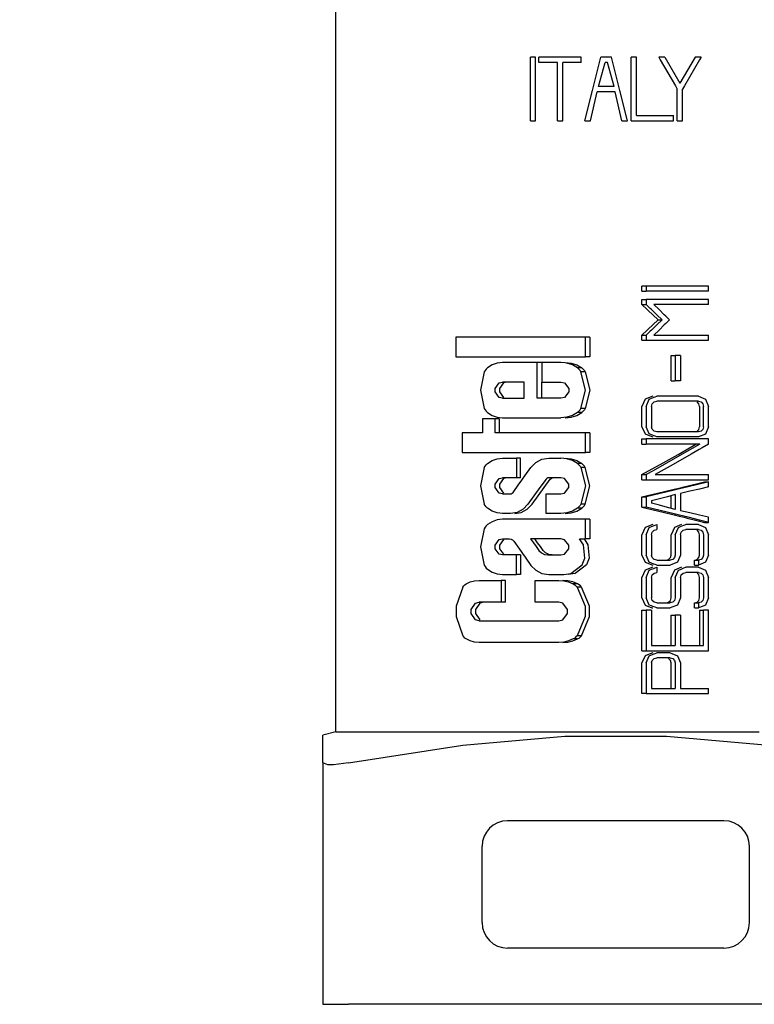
# Model space of a CAD drawing. Extents: x -156717 to 425753, y -51191 to 363295.
# Tile 314 of 502: x 139480 to 139508, y 112756 to 112795. Entities that reach past the tile are written whole.
import ezdxf

# ---------------------------------------------------------------- set-up
doc = ezdxf.new("R2010")
doc.units = 0
doc.header["$LTSCALE"] = 50
doc.layers.get('0').update_dxf_attribs({"linetype": 'CONTINUOUS'})
doc.layers.get('Defpoints').update_dxf_attribs({"linetype": 'CONTINUOUS'})
doc.layers.add('WL570---_TOEVOER', color=3, linetype='CONTINUOUS')
doc.styles.get("Standard").update_dxf_attribs({"font": 'ARIAL.TTF'})
doc.dimstyles.new('ISO-25', dxfattribs={"dimtxt": 2.5, "dimasz": 2.5, "dimexe": 1.25, "dimexo": 0.625, "dimtad": 1, "dimtih": 1, "dimdec": 4, "dimdsep": 46, "dimtxsty": 'Standard', "dimcen": 2.5, "dimadec": 0, "dimazin": 0, "dimtfac": 1, "dimtdec": 4, "dimtmove": 0, "dimatfit": 3, "dimfxl": 0, "dimtvp": 1, "dimtolj": 1, "dimtzin": 0, "dimarcsym": 0})

# ---------------------------------------------------------------- blocks, each defined once
blk = doc.blocks.new('*D171')
at = {"layer": 'Defpoints', "color": 0, "transparency": 16777216}
for p in [(140726.764, 113760.312), (138453.291, 112134.012), (140726.764, 112134.012)]:
    blk.add_point(p, dxfattribs=at)
at = {"layer": 'WL570---_TOEVOER', "color": 0, "lineweight": -2, "transparency": 16777216}
for p, q in [((138453.291, 112165.262), (138453.291, 113822.812)), ((140726.764, 112165.262), (140726.764, 113822.812)), ((138578.291, 113760.312), (140601.764, 113760.312))]:
    blk.add_line(p, q, dxfattribs=at)
at = {"layer": 'WL570---_TOEVOER', "color": 0, "transparency": 16777216}
for points in [[(138578.291, 113781.146), (138578.291, 113739.479), (138453.291, 113760.312)], [(140601.764, 113781.146), (140601.764, 113739.479), (140726.764, 113760.312)]]:
    blk.add_solid(points, dxfattribs=at)
at = {"layer": 'WL570---_TOEVOER', "color": 0, "transparency": 16777216, "insert": (139607.851, 113855.427), "char_height": 125, "attachment_point": 5}
blk.add_mtext('\\A1;2273 HT', dxfattribs=at)

msp = doc.modelspace()

# ---------------------------------------------------------------- linework, layer by layer
at = {"color": 7, "linetype": 'Continuous'}
for p, q in [((139492.01324, 112767.12867), (139492.01324, 112799.25886)), ((139499.86856, 112793.62804), (139499.66019, 112793.62804)), ((139499.66019, 112791.12767), (139499.66019, 112793.62804)), ((139499.86856, 112791.12767), (139499.86856, 112793.62804)), ((139499.99357, 112793.41967), (139499.99357, 112793.62804)), ((139501.66048, 112793.62804), (139499.99357, 112793.62804)), ((139500.72285, 112793.41967), (139499.99357, 112793.41967)), ((139500.72285, 112791.12767), (139500.72285, 112793.41967)), ((139501.66048, 112793.41967), (139500.93121, 112793.41967)), ((139500.93121, 112791.12767), (139500.93121, 112793.41967)), ((139501.66048, 112793.41967), (139501.66048, 112793.62804)), ((139502.15603, 112792.52644), (139502.43143, 112793.62804)), ((139502.33366, 112792.48204), (139502.59411, 112793.41967)), ((139502.84816, 112793.62804), (139502.43143, 112793.62804)), ((139502.68547, 112793.41967), (139502.59411, 112793.41967)), ((139502.94593, 112792.48204), (139502.68547, 112793.41967)), ((139503.12355, 112792.52644), (139502.84816, 112793.62804)), ((139503.6191, 112791.12767), (139503.6191, 112793.62804)), ((139503.82747, 112793.62804), (139503.6191, 112793.62804)), ((139503.82747, 112791.33604), (139503.82747, 112793.62804)), ((139504.94382, 112793.62804), (139504.70259, 112793.62804)), ((139504.70259, 112793.62804), (139504.76384, 112793.52305)), ((139504.76384, 112793.52305), (139505.35607, 112792.50779)), ((139504.94382, 112793.62804), (139505.53605, 112792.61278)), ((139506.12828, 112793.62804), (139505.53605, 112792.61278)), ((139506.30826, 112793.52305), (139505.71603, 112792.50779)), ((139506.3695, 112793.62804), (139506.12828, 112793.62804)), ((139506.3695, 112793.62804), (139506.30826, 112793.52305)), ((139501.81897, 112791.17821), (139502.10394, 112792.31808)), ((139502.02111, 112791.12767), (139502.28157, 112792.27367)), ((139502.10394, 112792.31808), (139502.15603, 112792.52644)), ((139502.99802, 112792.27367), (139502.28157, 112792.27367)), ((139502.94593, 112792.48204), (139502.33366, 112792.48204)), ((139503.25847, 112791.12767), (139502.99802, 112792.27367)), ((139503.17565, 112792.31808), (139503.12355, 112792.52644)), ((139503.46061, 112791.17821), (139503.17565, 112792.31808)), ((139505.35607, 112792.50779), (139505.43187, 112792.37785)), ((139505.43187, 112791.12767), (139505.43187, 112792.37785)), ((139505.71603, 112792.50779), (139505.64023, 112792.37785)), ((139505.64023, 112791.12767), (139505.64023, 112792.37785)), ((139499.66019, 112791.12767), (139499.86856, 112791.12767)), ((139500.72285, 112791.12767), (139500.93121, 112791.12767)), ((139501.80634, 112791.12767), (139501.81897, 112791.17821)), ((139501.80634, 112791.12767), (139502.02111, 112791.12767)), ((139503.25847, 112791.12767), (139503.47325, 112791.12767)), ((139503.47325, 112791.12767), (139503.46061, 112791.17821)), ((139503.6191, 112791.12767), (139505.28601, 112791.12767)), ((139503.82747, 112791.33604), (139505.28601, 112791.33604)), ((139505.28601, 112791.12767), (139505.28601, 112791.33604)), ((139505.43187, 112791.12767), (139505.64023, 112791.12767)), ((139504.20595, 112784.63122), (139504.0432, 112784.63122)), ((139504.0432, 112784.43119), (139504.0432, 112784.63122)), ((139506.66438, 112784.63122), (139504.20595, 112784.63122)), ((139504.20595, 112784.63122), (139504.20595, 112784.43119)), ((139506.66438, 112784.43119), (139506.66438, 112784.63122)), ((139504.0432, 112784.43119), (139504.20595, 112784.43119)), ((139504.0432, 112784.11115), (139504.20595, 112784.11115)), ((139504.0432, 112783.91112), (139504.0432, 112784.11115)), ((139506.66438, 112784.43119), (139504.20595, 112784.43119)), ((139506.66438, 112784.11115), (139504.20595, 112784.11115)), ((139504.20595, 112784.11115), (139504.20595, 112783.91112)), ((139506.66438, 112783.91112), (139506.66438, 112784.11115)), ((139504.0432, 112783.91112), (139504.25421, 112783.71235)), ((139504.0432, 112783.91112), (139504.20595, 112783.91112)), ((139504.3639, 112783.76186), (139504.20595, 112783.91112)), ((139504.25421, 112783.71235), (139504.28703, 112783.68124)), ((139504.41641, 112783.71224), (139504.3639, 112783.76186)), ((139504.62686, 112783.51218), (139504.41641, 112783.71224)), ((139506.66438, 112783.91112), (139504.50493, 112783.91112)), ((139504.71378, 112783.71208), (139504.50493, 112783.91112)), ((139504.92245, 112783.51202), (139504.71378, 112783.71208)), ((139504.28703, 112783.68124), (139504.46527, 112783.51229)), ((139504.46527, 112783.51229), (139504.67625, 112783.31103)), ((139504.83718, 112783.31103), (139504.62686, 112783.51218)), ((139504.9787, 112783.45776), (139504.92245, 112783.51202)), ((139505.13083, 112783.31103), (139504.9787, 112783.45776)), ((139504.25421, 112782.90971), (139504.28703, 112782.94082)), ((139504.28703, 112782.94082), (139504.46527, 112783.10977)), ((139504.62686, 112783.10988), (139504.41641, 112782.90982)), ((139504.46527, 112783.10977), (139504.67625, 112783.31103)), ((139504.83718, 112783.31103), (139504.62686, 112783.10988)), ((139504.67625, 112783.31103), (139504.83718, 112783.31103)), ((139504.92245, 112783.11004), (139504.71378, 112782.90998)), ((139504.9787, 112783.1643), (139504.92245, 112783.11004)), ((139505.13083, 112783.31103), (139504.9787, 112783.1643)), ((139496.73244, 112782.63093), (139496.73244, 112781.86101)), ((139501.82254, 112782.63093), (139496.73244, 112782.63093)), ((139501.99447, 112782.63093), (139501.82254, 112782.63093)), ((139501.82254, 112781.86101), (139501.82254, 112782.63093)), ((139501.99447, 112782.63093), (139501.99447, 112781.86101)), ((139504.0432, 112782.71094), (139504.25421, 112782.90971)), ((139504.0432, 112782.51091), (139504.0432, 112782.71094)), ((139504.0432, 112782.71094), (139504.20595, 112782.71094)), ((139504.3639, 112782.8602), (139504.20595, 112782.71094)), ((139504.20595, 112782.71094), (139504.20595, 112782.51091)), ((139504.41641, 112782.90982), (139504.3639, 112782.8602)), ((139504.71378, 112782.90998), (139504.50493, 112782.71094)), ((139504.50493, 112782.71094), (139506.66438, 112782.71094)), ((139506.66438, 112782.51091), (139506.66438, 112782.71094)), ((139504.0432, 112782.51091), (139504.20595, 112782.51091)), ((139504.20595, 112782.51091), (139506.66438, 112782.51091)), ((139496.73244, 112781.86101), (139501.82254, 112781.86101)), ((139501.99447, 112781.86101), (139501.82254, 112781.86101)), ((139505.19478, 112781.91083), (139505.35462, 112781.91083)), ((139505.19478, 112780.91068), (139505.19478, 112781.91083)), ((139505.55944, 112781.91083), (139505.35462, 112781.91083)), ((139505.35462, 112781.91083), (139505.35462, 112780.91068)), ((139505.55944, 112781.91083), (139505.55944, 112780.91068)), ((139497.97352, 112781.42281), (139497.92537, 112781.37678)), ((139498.15368, 112781.53881), (139497.97352, 112781.42281)), ((139498.35302, 112781.6104), (139498.15368, 112781.53881)), ((139498.56281, 112781.63457), (139498.35302, 112781.6104)), ((139499.93174, 112781.63457), (139498.56274, 112781.63457)), ((139500.09909, 112781.63457), (139499.93174, 112781.63457)), ((139499.93174, 112780.23059), (139499.93174, 112781.63457)), ((139500.10717, 112781.63457), (139500.10717, 112780.86464)), ((139500.86352, 112781.63457), (139500.10717, 112781.63457)), ((139501.0306, 112781.6168), (139500.86345, 112781.63457)), ((139501.0908, 112781.6104), (139501.0306, 112781.6168)), ((139501.03242, 112781.63457), (139501.26031, 112781.61041)), ((139501.30999, 112781.53875), (139501.0908, 112781.6104)), ((139501.26031, 112781.61041), (139501.48016, 112781.53876)), ((139501.51045, 112781.4228), (139501.30999, 112781.53875)), ((139501.48016, 112781.53876), (139501.68127, 112781.4228)), ((139501.68125, 112781.42282), (139501.51043, 112781.42282)), ((139501.56464, 112781.37661), (139501.51045, 112781.4228)), ((139501.68127, 112781.4228), (139501.73567, 112781.37659)), ((139497.85145, 112781.26321), (139497.69764, 112780.54762)), ((139497.88436, 112781.32312), (139497.85145, 112781.26321)), ((139497.92537, 112781.37678), (139497.88436, 112781.32312)), ((139501.61077, 112781.32293), (139501.56464, 112781.37661)), ((139501.64778, 112781.26321), (139501.61077, 112781.32293)), ((139501.82253, 112780.54762), (139501.64778, 112781.26321)), ((139501.81908, 112781.26318), (139501.64779, 112781.26318)), ((139501.73567, 112781.37659), (139501.78195, 112781.32291)), ((139501.78195, 112781.32291), (139501.81907, 112781.26321)), ((139501.81907, 112781.26321), (139501.99447, 112780.5476)), ((139498.27866, 112780.61804), (139498.43585, 112780.83317)), ((139498.27866, 112780.47719), (139498.27866, 112780.61804)), ((139498.43585, 112780.83317), (139498.56274, 112780.86464)), ((139498.60318, 112780.83316), (139498.4462, 112780.61801)), ((139498.4462, 112780.61801), (139498.44621, 112780.47719)), ((139499.41121, 112780.86464), (139498.56274, 112780.86464)), ((139498.72995, 112780.86464), (139498.60318, 112780.83316)), ((139499.41121, 112780.23058), (139499.41121, 112780.86464)), ((139500.09909, 112780.86464), (139500.09909, 112780.23059)), ((139500.10717, 112780.86464), (139500.86352, 112780.86464)), ((139500.86352, 112780.86464), (139501.00134, 112780.83284)), ((139501.00134, 112780.83284), (139501.17226, 112780.61762)), ((139501.17226, 112780.61762), (139501.17227, 112780.47766)), ((139505.19478, 112780.91068), (139505.35462, 112780.91068)), ((139505.55944, 112780.91068), (139505.35462, 112780.91068)), ((139497.69764, 112780.54762), (139497.85145, 112779.83202)), ((139498.43585, 112780.26205), (139498.27866, 112780.47719)), ((139498.56274, 112780.23058), (139498.43585, 112780.26205)), ((139498.44621, 112780.47719), (139498.60319, 112780.26205)), ((139498.56274, 112780.23058), (139499.41121, 112780.23058)), ((139500.24028, 112780.23059), (139499.93174, 112780.23059)), ((139500.55095, 112780.23058), (139500.24028, 112780.23059)), ((139500.86352, 112780.23058), (139500.55095, 112780.23058)), ((139501.00134, 112780.26238), (139500.86354, 112780.23058)), ((139501.17227, 112780.47766), (139501.00134, 112780.26238)), ((139501.64778, 112779.83203), (139501.82253, 112780.54762)), ((139501.99447, 112780.5476), (139501.81908, 112779.83203)), ((139504.46656, 112780.31059), (139504.16837, 112780.19399)), ((139504.33088, 112780.19415), (139504.42011, 112780.22911)), ((139504.42011, 112780.22911), (139504.56008, 112780.28396)), ((139504.56008, 112780.28396), (139504.62803, 112780.31059)), ((139506.26679, 112780.31059), (139504.62803, 112780.31059)), ((139506.26679, 112780.31059), (139506.54607, 112780.19577)), ((139504.16837, 112780.19399), (139504.0432, 112779.91053)), ((139504.0432, 112779.11042), (139504.0432, 112779.91053)), ((139504.20595, 112779.91053), (139504.33088, 112780.19415)), ((139504.20595, 112779.91053), (139504.20595, 112779.11042)), ((139504.41763, 112779.91053), (139504.44592, 112780.01079)), ((139504.41763, 112779.91053), (139504.41763, 112779.11042)), ((139504.44592, 112780.01079), (139504.52322, 112780.0839)), ((139504.52322, 112780.0839), (139504.62803, 112780.11056)), ((139506.26679, 112780.11056), (139504.62803, 112780.11056)), ((139506.27953, 112780.01275), (139506.20644, 112780.08462)), ((139506.26679, 112780.11056), (139506.36517, 112780.08462)), ((139506.30749, 112779.91053), (139506.27953, 112780.01275)), ((139506.30749, 112779.91053), (139506.30749, 112779.11042)), ((139506.36517, 112780.08462), (139506.43823, 112780.01275)), ((139506.43823, 112780.01275), (139506.46619, 112779.91053)), ((139506.46619, 112779.11042), (139506.46619, 112779.91053)), ((139506.54607, 112780.19577), (139506.66438, 112779.91053)), ((139506.66438, 112779.11042), (139506.66438, 112779.91053)), ((139497.85145, 112779.83202), (139497.88437, 112779.7721)), ((139497.88437, 112779.7721), (139497.92537, 112779.71844)), ((139497.92537, 112779.71844), (139497.97356, 112779.67238)), ((139497.97356, 112779.67238), (139498.15368, 112779.5564)), ((139498.15368, 112779.5564), (139498.35302, 112779.48482)), ((139498.35302, 112779.48482), (139498.44574, 112779.47414)), ((139498.44574, 112779.47414), (139498.56273, 112779.46066)), ((139498.56273, 112779.46066), (139498.56273, 112779.46066)), ((139498.56274, 112779.46066), (139498.72995, 112779.46066)), ((139498.72995, 112779.46066), (139500.86352, 112779.46066)), ((139501.0908, 112779.48482), (139500.86352, 112779.46066)), ((139501.03249, 112779.46066), (139501.26031, 112779.48481)), ((139501.30999, 112779.55647), (139501.0908, 112779.48482)), ((139501.26031, 112779.48481), (139501.48016, 112779.55646)), ((139501.51043, 112779.6724), (139501.30999, 112779.55647)), ((139501.48016, 112779.55646), (139501.68125, 112779.6724)), ((139501.51041, 112779.67239), (139501.56463, 112779.71861)), ((139501.68125, 112779.6724), (139501.51043, 112779.6724)), ((139501.56463, 112779.71861), (139501.61077, 112779.77229)), ((139501.61077, 112779.77229), (139501.64778, 112779.83203)), ((139501.81908, 112779.83204), (139501.64779, 112779.83204)), ((139501.73566, 112779.71863), (139501.68124, 112779.67239)), ((139501.78195, 112779.77231), (139501.73566, 112779.71863)), ((139501.81908, 112779.83203), (139501.78195, 112779.77231)), ((139497.77888, 112779.41537), (139497.77888, 112778.87189)), ((139498.27142, 112779.41537), (139497.77888, 112779.41537)), ((139498.43897, 112779.41537), (139498.27142, 112779.41537)), ((139498.27142, 112778.87189), (139498.27142, 112779.41537)), ((139498.43897, 112779.41537), (139498.43897, 112778.87189)), ((139504.0432, 112779.11042), (139504.16837, 112778.82696)), ((139504.33087, 112778.82681), (139504.20595, 112779.11042)), ((139504.44593, 112779.01015), (139504.41763, 112779.11042)), ((139506.27952, 112779.0082), (139506.30749, 112779.11042)), ((139506.46619, 112779.11042), (139506.43824, 112779.0082)), ((139506.66438, 112779.11042), (139506.54606, 112778.82517)), ((139496.97765, 112778.87189), (139496.97765, 112778.10198)), ((139497.77888, 112778.87189), (139496.97765, 112778.87189)), ((139501.82254, 112778.87189), (139498.27142, 112778.87189)), ((139501.99447, 112778.87189), (139501.82254, 112778.87189)), ((139501.82254, 112778.10198), (139501.82254, 112778.87189)), ((139501.99447, 112778.87189), (139501.99447, 112778.10198)), ((139504.16837, 112778.82696), (139504.26765, 112778.78814)), ((139504.26765, 112778.78814), (139504.46656, 112778.71036)), ((139504.42011, 112778.79184), (139504.33087, 112778.82681)), ((139504.56008, 112778.73699), (139504.42011, 112778.79184)), ((139504.52321, 112778.93706), (139504.44593, 112779.01015)), ((139504.62803, 112778.91039), (139504.52321, 112778.93706)), ((139504.62803, 112778.71036), (139504.56008, 112778.73699)), ((139506.26679, 112778.91039), (139504.62803, 112778.91039)), ((139506.26679, 112778.71036), (139504.62803, 112778.71036)), ((139506.10801, 112778.91039), (139506.20643, 112778.93633)), ((139506.20643, 112778.93633), (139506.27952, 112779.0082)), ((139506.36517, 112778.93633), (139506.26679, 112778.91039)), ((139506.54606, 112778.82517), (139506.26679, 112778.71036)), ((139506.43824, 112779.0082), (139506.36517, 112778.93633)), ((139504.0432, 112778.63035), (139504.20595, 112778.63035)), ((139504.0432, 112778.43032), (139504.0432, 112778.63035)), ((139504.0432, 112778.43032), (139504.20595, 112778.43032)), ((139504.46656, 112778.63035), (139504.20595, 112778.63035)), ((139504.20595, 112778.63035), (139504.20595, 112778.43032)), ((139506.16513, 112778.43032), (139504.20595, 112778.43032)), ((139504.62803, 112778.63035), (139504.46656, 112778.63035)), ((139506.10801, 112778.63035), (139504.62803, 112778.63035)), ((139505.46572, 112778.02615), (139506.16513, 112778.43032)), ((139506.32389, 112778.43032), (139505.62575, 112778.02651)), ((139506.26679, 112778.63035), (139506.10801, 112778.63035)), ((139506.32389, 112778.43032), (139506.16513, 112778.43032)), ((139506.66438, 112778.63035), (139506.26679, 112778.63035)), ((139506.66438, 112778.43032), (139506.41057, 112778.28199)), ((139506.66438, 112778.43032), (139506.66438, 112778.63035)), ((139496.97765, 112778.10198), (139501.82254, 112778.10198)), ((139501.99447, 112778.10198), (139501.82254, 112778.10198)), ((139504.75708, 112777.62536), (139505.46572, 112778.02615)), ((139505.62575, 112778.02651), (139504.91856, 112777.62578)), ((139505.97518, 112778.02755), (139505.2752, 112777.62682)), ((139506.29223, 112778.21283), (139505.97518, 112778.02755)), ((139506.41057, 112778.28199), (139506.29223, 112778.21283)), ((139497.85145, 112777.50414), (139497.88437, 112777.56408)), ((139497.88437, 112777.56408), (139497.92537, 112777.61774)), ((139497.92537, 112777.61774), (139497.97353, 112777.66377)), ((139497.97353, 112777.66378), (139498.15369, 112777.77978)), ((139498.15369, 112777.77978), (139498.35302, 112777.85136)), ((139498.35302, 112777.85136), (139498.56274, 112777.87552)), ((139498.56274, 112777.87552), (139499.11154, 112777.87552)), ((139499.27847, 112777.87552), (139499.11154, 112777.87552)), ((139499.11154, 112777.87552), (139499.11154, 112777.10561)), ((139499.27847, 112777.10561), (139499.27847, 112777.87552)), ((139499.68125, 112777.51321), (139499.87308, 112777.70784)), ((139499.87308, 112777.70784), (139500.11427, 112777.83253)), ((139500.11427, 112777.83253), (139500.3832, 112777.87552)), ((139500.3832, 112777.87552), (139500.54282, 112777.87552)), ((139500.54282, 112777.87552), (139500.70294, 112777.87552)), ((139500.70294, 112777.87552), (139500.86352, 112777.87552)), ((139501.0908, 112777.85136), (139500.8635, 112777.87552)), ((139501.03247, 112777.87552), (139501.26031, 112777.85137)), ((139501.30999, 112777.77971), (139501.0908, 112777.85136)), ((139501.26031, 112777.85137), (139501.48015, 112777.77972)), ((139501.51041, 112777.66379), (139501.30999, 112777.77971)), ((139501.48015, 112777.77972), (139501.68123, 112777.66379)), ((139501.68125, 112777.66377), (139501.51042, 112777.66377)), ((139501.51042, 112777.66377), (139501.56463, 112777.61757)), ((139501.56463, 112777.61757), (139501.61077, 112777.56389)), ((139501.61077, 112777.56389), (139501.64779, 112777.50414)), ((139501.73566, 112777.61755), (139501.68125, 112777.66377)), ((139501.78195, 112777.56386), (139501.73566, 112777.61755)), ((139501.81908, 112777.50414), (139501.78195, 112777.56386)), ((139504.44492, 112777.45255), (139504.75708, 112777.62536)), ((139504.91856, 112777.62578), (139504.48273, 112777.38381)), ((139505.2752, 112777.62682), (139504.56805, 112777.23014)), ((139497.85144, 112777.50414), (139497.69764, 112776.78857)), ((139499.35251, 112777.053), (139499.44581, 112777.18433)), ((139499.44581, 112777.18433), (139499.68125, 112777.51321)), ((139501.81908, 112777.50414), (139501.64779, 112777.50414)), ((139501.64779, 112777.50414), (139501.82253, 112776.78856)), ((139501.99447, 112776.78858), (139501.81908, 112777.50414)), ((139504.0432, 112777.23014), (139504.44492, 112777.45255)), ((139504.0432, 112777.03011), (139504.0432, 112777.23014)), ((139504.0432, 112777.23014), (139504.20595, 112777.23014)), ((139504.48273, 112777.38381), (139504.20595, 112777.23014)), ((139504.20595, 112777.23014), (139504.20595, 112777.03011)), ((139504.56805, 112777.23014), (139506.66438, 112777.23014)), ((139506.66438, 112777.03011), (139506.66438, 112777.23014)), ((139497.69764, 112776.78857), (139497.85144, 112776.073)), ((139498.27866, 112776.859), (139498.43585, 112777.07414)), ((139498.27866, 112776.71815), (139498.27866, 112776.859)), ((139498.43585, 112777.07414), (139498.56274, 112777.1056)), ((139498.60318, 112777.07412), (139498.4462, 112776.85898)), ((139498.4462, 112776.85898), (139498.44621, 112776.71815)), ((139499.11154, 112777.10561), (139498.56274, 112777.10561)), ((139498.56274, 112777.1056), (139498.56274, 112777.1056)), ((139498.72995, 112777.1056), (139498.60318, 112777.07412)), ((139498.97976, 112776.52589), (139499.21191, 112776.85513)), ((139499.27847, 112777.10561), (139499.11154, 112777.10561)), ((139499.21191, 112776.85513), (139499.2965, 112776.97418)), ((139499.2965, 112776.97418), (139499.35251, 112777.053)), ((139500.27692, 112777.05126), (139500.03754, 112776.72306)), ((139500.20507, 112776.72315), (139500.44473, 112777.05126)), ((139500.30612, 112777.08042), (139500.27693, 112777.05126)), ((139500.34269, 112777.09914), (139500.30612, 112777.08042)), ((139500.3832, 112777.1056), (139500.34269, 112777.09914)), ((139500.44473, 112777.10561), (139500.3832, 112777.10561)), ((139500.54282, 112777.10561), (139500.44473, 112777.10561)), ((139500.44473, 112777.05126), (139500.47397, 112777.08041)), ((139500.47397, 112777.08041), (139500.51059, 112777.09914)), ((139500.86352, 112777.10561), (139500.54282, 112777.10561)), ((139501.00136, 112777.07379), (139500.86352, 112777.1056)), ((139501.17228, 112776.85847), (139501.00136, 112777.07379)), ((139501.17226, 112776.71854), (139501.17228, 112776.85847)), ((139501.82253, 112776.78856), (139501.64779, 112776.073)), ((139501.81908, 112776.073), (139501.99447, 112776.78858)), ((139504.0432, 112777.03011), (139504.20595, 112777.03011)), ((139504.20595, 112777.03011), (139506.50571, 112777.03011)), ((139505.50869, 112776.70214), (139505.69851, 112776.7484)), ((139505.85822, 112776.74855), (139505.51758, 112776.6654)), ((139505.69851, 112776.7484), (139506.50571, 112776.9501)), ((139506.61587, 112776.93797), (139505.85822, 112776.74855)), ((139506.66438, 112776.74392), (139506.29954, 112776.66044)), ((139506.50571, 112777.03011), (139506.66438, 112777.03011)), ((139506.50571, 112776.9501), (139506.66438, 112776.9501)), ((139506.66438, 112776.9501), (139506.61587, 112776.93797)), ((139506.66438, 112776.74392), (139506.66438, 112776.9501)), ((139498.43585, 112776.50301), (139498.27866, 112776.71815)), ((139498.56274, 112776.47154), (139498.43585, 112776.50301)), ((139498.44621, 112776.71815), (139498.60319, 112776.50301)), ((139498.56274, 112776.47155), (139498.66745, 112776.47155)), ((139498.66745, 112776.47155), (139498.77258, 112776.47155)), ((139498.77258, 112776.47155), (139498.87813, 112776.47155)), ((139498.87812, 112776.47155), (139498.91673, 112776.47799)), ((139498.91673, 112776.47799), (139498.95172, 112776.49669)), ((139498.95172, 112776.49669), (139498.97976, 112776.52589)), ((139499.79922, 112776.39387), (139499.56215, 112776.06394)), ((139499.72919, 112776.06394), (139499.96649, 112776.39394)), ((139500.03754, 112776.72306), (139499.79922, 112776.39387)), ((139499.96649, 112776.39394), (139500.20507, 112776.72315)), ((139500.28356, 112776.47155), (139500.47615, 112776.47155)), ((139500.28356, 112775.70162), (139500.28356, 112776.47155)), ((139500.47615, 112776.47155), (139500.66949, 112776.47154)), ((139500.66949, 112776.47154), (139500.86352, 112776.47154)), ((139500.86352, 112776.47154), (139501.00132, 112776.50333)), ((139501.00132, 112776.50333), (139501.17226, 112776.71854)), ((139504.0432, 112776.35001), (139504.87597, 112776.54796)), ((139505.03718, 112776.54814), (139504.20595, 112776.35001)), ((139505.04364, 112776.36014), (139504.73122, 112776.27677)), ((139504.87597, 112776.54796), (139505.30384, 112776.65223)), ((139505.31275, 112776.6154), (139505.03718, 112776.54814)), ((139505.35462, 112776.44387), (139505.04364, 112776.36014)), ((139505.19478, 112775.89914), (139505.19478, 112776.40084)), ((139505.30384, 112776.65223), (139505.50869, 112776.70214)), ((139505.51758, 112776.6654), (139505.31275, 112776.6154)), ((139505.35462, 112776.44387), (139505.35462, 112775.8561)), ((139505.93108, 112776.57706), (139505.55944, 112776.49388)), ((139505.55944, 112776.49388), (139505.55944, 112775.80609)), ((139506.29954, 112776.66044), (139505.93108, 112776.57706)), ((139497.88437, 112776.01306), (139497.85144, 112776.073)), ((139497.92537, 112775.9594), (139497.88437, 112776.01306)), ((139499.56215, 112776.06394), (139499.37196, 112775.86912)), ((139499.53888, 112775.8691), (139499.72919, 112776.06394)), ((139501.61077, 112776.01325), (139501.56463, 112775.95956)), ((139501.64779, 112776.073), (139501.61077, 112776.01325)), ((139501.81908, 112776.073), (139501.64779, 112776.073)), ((139501.73566, 112775.95959), (139501.78195, 112776.01327)), ((139501.78195, 112776.01327), (139501.81908, 112776.073)), ((139504.0432, 112775.94996), (139504.0432, 112776.35001)), ((139504.0432, 112776.35001), (139504.20595, 112776.35001)), ((139504.20595, 112776.35001), (139504.20595, 112775.94996)), ((139504.73122, 112776.27677), (139504.41763, 112776.19384)), ((139504.41763, 112776.19384), (139504.41763, 112776.10613)), ((139504.73122, 112776.0232), (139504.41763, 112776.10613)), ((139505.04364, 112775.93983), (139504.73122, 112776.0232)), ((139497.97353, 112775.91336), (139497.92537, 112775.9594)), ((139498.15369, 112775.79736), (139497.97353, 112775.91336)), ((139498.35302, 112775.72578), (139498.15369, 112775.79736)), ((139498.56274, 112775.70162), (139498.35302, 112775.72578)), ((139498.66745, 112775.70162), (139498.56274, 112775.70162)), ((139498.56274, 112775.70162), (139498.56274, 112775.70162)), ((139498.87813, 112775.70162), (139498.66745, 112775.70162)), ((139499.13622, 112775.74448), (139498.87813, 112775.70162)), ((139499.04512, 112775.70162), (139499.30312, 112775.74447)), ((139499.37196, 112775.86912), (139499.13622, 112775.74448)), ((139499.30312, 112775.74447), (139499.53888, 112775.8691)), ((139500.86352, 112775.70162), (139500.28356, 112775.70162)), ((139501.0908, 112775.72578), (139500.86352, 112775.70162)), ((139501.03249, 112775.70162), (139501.26031, 112775.72577)), ((139501.30999, 112775.79743), (139501.0908, 112775.72578)), ((139501.26031, 112775.72577), (139501.48015, 112775.79742)), ((139501.51042, 112775.91336), (139501.30999, 112775.79743)), ((139501.48015, 112775.79742), (139501.68124, 112775.91336)), ((139501.56463, 112775.95956), (139501.51042, 112775.91336)), ((139501.68124, 112775.91336), (139501.51042, 112775.91336)), ((139501.68124, 112775.91336), (139501.73566, 112775.95959)), ((139504.0432, 112775.94996), (139504.20595, 112775.94996)), ((139504.0432, 112775.94996), (139504.87597, 112775.75201)), ((139505.03718, 112775.75183), (139504.20595, 112775.94996)), ((139504.87597, 112775.75201), (139505.30384, 112775.64775)), ((139505.31275, 112775.68457), (139505.03718, 112775.75183)), ((139505.35462, 112775.8561), (139505.04364, 112775.93983)), ((139505.30384, 112775.64775), (139505.50869, 112775.59783)), ((139505.51758, 112775.63457), (139505.31275, 112775.68457)), ((139505.50869, 112775.59783), (139505.69851, 112775.55157)), ((139505.85822, 112775.55142), (139505.51758, 112775.63457)), ((139505.93108, 112775.72291), (139505.55944, 112775.80609)), ((139506.29954, 112775.63953), (139505.93108, 112775.72291)), ((139506.66438, 112775.55605), (139506.29954, 112775.63953)), ((139497.92537, 112775.21739), (139497.88436, 112775.16374)), ((139497.97351, 112775.26342), (139497.92537, 112775.21739)), ((139498.15368, 112775.37942), (139497.97351, 112775.26342)), ((139498.35302, 112775.45101), (139498.15368, 112775.37942)), ((139498.56278, 112775.47517), (139498.35302, 112775.45101)), ((139501.82254, 112775.47518), (139498.56274, 112775.47517)), ((139501.99447, 112775.47518), (139501.82254, 112775.47518)), ((139501.82254, 112774.70525), (139501.82254, 112775.47518)), ((139501.99447, 112775.47518), (139501.99447, 112774.70525)), ((139504.46656, 112775.26986), (139504.16837, 112775.15326)), ((139504.42011, 112775.18838), (139504.56008, 112775.24323)), ((139504.56008, 112775.24323), (139504.62803, 112775.26986)), ((139504.62803, 112775.26986), (139504.62803, 112775.06983)), ((139505.60382, 112775.26986), (139505.31706, 112775.15457)), ((139505.55675, 112775.18682), (139505.69377, 112775.24197)), ((139505.69377, 112775.24197), (139505.76305, 112775.26986)), ((139505.69851, 112775.55157), (139505.82552, 112775.51983)), ((139506.26679, 112775.26986), (139505.76305, 112775.26986)), ((139505.82552, 112775.51983), (139506.1502, 112775.4387)), ((139506.30901, 112775.43872), (139505.85822, 112775.55142)), ((139506.1502, 112775.4387), (139506.29965, 112775.40136)), ((139506.26679, 112775.26986), (139506.44303, 112775.1974)), ((139506.29965, 112775.40136), (139506.50571, 112775.34987)), ((139506.61587, 112775.362), (139506.30901, 112775.43872)), ((139506.44303, 112775.1974), (139506.54607, 112775.15504)), ((139506.50571, 112775.34987), (139506.66438, 112775.34987)), ((139506.66438, 112775.34987), (139506.61587, 112775.362)), ((139506.66438, 112775.34987), (139506.66438, 112775.55605)), ((139497.85145, 112775.10382), (139497.69764, 112774.38823)), ((139497.88436, 112775.16374), (139497.85145, 112775.10382)), ((139504.16837, 112775.15326), (139504.0432, 112774.8698)), ((139504.0432, 112774.06968), (139504.0432, 112774.8698)), ((139504.20595, 112774.8698), (139504.33088, 112775.15341)), ((139504.20595, 112774.8698), (139504.20595, 112774.06968)), ((139504.33088, 112775.15341), (139504.42011, 112775.18838)), ((139504.41763, 112774.8698), (139504.44592, 112774.97006)), ((139504.41763, 112774.8698), (139504.41763, 112774.06968)), ((139504.44592, 112774.97006), (139504.52322, 112775.04317)), ((139504.52322, 112775.04317), (139504.62803, 112775.06983)), ((139505.31706, 112775.15457), (139505.19478, 112774.8698)), ((139505.19478, 112774.06968), (139505.19478, 112774.8698)), ((139505.35462, 112774.8698), (139505.47674, 112775.15462)), ((139505.35462, 112774.8698), (139505.35462, 112774.06968)), ((139505.47674, 112775.15462), (139505.55675, 112775.18682)), ((139505.55944, 112774.8698), (139505.58711, 112774.97053)), ((139505.55944, 112774.8698), (139505.55944, 112774.06968)), ((139505.58711, 112774.97053), (139505.66213, 112775.04345)), ((139505.66213, 112775.04345), (139505.76305, 112775.06983)), ((139506.26679, 112775.06983), (139505.76305, 112775.06983)), ((139506.27953, 112774.97201), (139506.20644, 112775.04389)), ((139506.26679, 112775.06983), (139506.36517, 112775.04389)), ((139506.30749, 112774.8698), (139506.27953, 112774.97201)), ((139506.30749, 112774.06968), (139506.30749, 112774.8698)), ((139506.36517, 112775.04389), (139506.43823, 112774.97202)), ((139506.43823, 112774.97202), (139506.46619, 112774.8698)), ((139506.46619, 112774.8698), (139506.46619, 112774.06968)), ((139506.54607, 112775.15504), (139506.66438, 112774.8698)), ((139506.66438, 112774.06968), (139506.66438, 112774.8698)), ((139498.27866, 112774.45862), (139498.43584, 112774.67378)), ((139498.27866, 112774.31779), (139498.27866, 112774.45862)), ((139498.43584, 112774.67378), (139498.56276, 112774.70525)), ((139498.44621, 112774.45864), (139498.4462, 112774.31783)), ((139498.60318, 112774.67378), (139498.44621, 112774.45864)), ((139498.56274, 112774.70525), (139498.65347, 112774.70525)), ((139498.56276, 112774.70525), (139498.56276, 112774.70525)), ((139498.72997, 112774.70525), (139498.60318, 112774.67378)), ((139498.65347, 112774.70525), (139498.74452, 112774.70525)), ((139498.74452, 112774.70525), (139498.83588, 112774.70525)), ((139498.8359, 112774.70525), (139498.90016, 112774.69452)), ((139498.90016, 112774.69452), (139498.95847, 112774.66334)), ((139498.95847, 112774.66334), (139498.95885, 112774.66294)), ((139498.95885, 112774.66294), (139499.00519, 112774.61471)), ((139499.00521, 112774.61467), (139499.22902, 112774.2975)), ((139500.86352, 112774.70525), (139499.67041, 112774.70525)), ((139499.67041, 112774.70525), (139499.77915, 112774.55413)), ((139499.77915, 112774.55413), (139499.88816, 112774.40315)), ((139499.94635, 112774.55411), (139499.83751, 112774.70525)), ((139500.05547, 112774.40314), (139499.94635, 112774.55411)), ((139501.00136, 112774.67344), (139500.86352, 112774.70525)), ((139501.17228, 112774.45813), (139501.00136, 112774.67344)), ((139501.17226, 112774.31819), (139501.17228, 112774.45813)), ((139501.59166, 112774.70525), (139501.82254, 112774.70525)), ((139501.74754, 112774.47616), (139501.59166, 112774.70525)), ((139501.79925, 112773.94087), (139501.74754, 112774.47616)), ((139501.76276, 112774.70525), (139501.78177, 112774.67741)), ((139501.78177, 112774.67741), (139501.83645, 112774.59734)), ((139501.99447, 112774.70525), (139501.82254, 112774.70525)), ((139501.83645, 112774.59734), (139501.9192, 112774.47615)), ((139501.9192, 112774.47615), (139501.97123, 112773.94142)), ((139497.69764, 112774.38823), (139497.85144, 112773.67264)), ((139498.43585, 112774.10266), (139498.27866, 112774.31779)), ((139498.56272, 112774.0712), (139498.43585, 112774.10266)), ((139498.4462, 112774.31783), (139498.60317, 112774.10267)), ((139498.74445, 112774.0712), (139498.56274, 112774.07119)), ((139498.9274, 112774.0712), (139498.74445, 112774.0712)), ((139499.11154, 112774.0712), (139498.9274, 112774.0712)), ((139499.27847, 112774.0712), (139499.11154, 112774.0712)), ((139499.11154, 112773.30127), (139499.11154, 112774.0712)), ((139499.22902, 112774.2975), (139499.29645, 112774.20264)), ((139499.27847, 112774.0712), (139499.27847, 112773.30127)), ((139499.29645, 112774.20264), (139499.35248, 112774.12381)), ((139499.35248, 112774.12381), (139499.45442, 112773.98039)), ((139499.88816, 112774.40315), (139499.99742, 112774.25235)), ((139499.99742, 112774.25235), (139500.09405, 112774.15511)), ((139500.16483, 112774.25235), (139500.05547, 112774.40314)), ((139500.09405, 112774.15511), (139500.21528, 112774.09272)), ((139500.26156, 112774.15512), (139500.16484, 112774.25235)), ((139500.21528, 112774.09272), (139500.34995, 112774.0712)), ((139500.38296, 112774.09273), (139500.26156, 112774.15512)), ((139500.34995, 112774.0712), (139500.34995, 112774.0712)), ((139500.34995, 112774.0712), (139500.86352, 112774.0712)), ((139500.51787, 112774.0712), (139500.38296, 112774.09273)), ((139500.86352, 112774.07119), (139501.00132, 112774.10298)), ((139501.00132, 112774.10298), (139501.17226, 112774.31819)), ((139504.0432, 112774.06968), (139504.16837, 112773.78622)), ((139504.33087, 112773.78607), (139504.20595, 112774.06968)), ((139504.44593, 112773.96942), (139504.41763, 112774.06968)), ((139505.16602, 112773.96777), (139505.19478, 112774.06968)), ((139505.35462, 112774.06968), (139505.32588, 112773.96771)), ((139505.55944, 112774.06968), (139505.43761, 112773.78486)), ((139506.27952, 112773.96746), (139506.30749, 112774.06968)), ((139506.46619, 112774.06968), (139506.43824, 112773.96747)), ((139506.66438, 112774.06968), (139506.54606, 112773.78443)), ((139497.85144, 112773.67264), (139497.88437, 112773.61271)), ((139499.45442, 112773.98039), (139499.68125, 112773.66358)), ((139499.68125, 112773.66358), (139499.87307, 112773.46895)), ((139501.25639, 112773.34793), (139501.69054, 112773.68856)), ((139501.86238, 112773.68918), (139501.42671, 112773.34804)), ((139501.69054, 112773.68856), (139501.79925, 112773.94087)), ((139501.97123, 112773.94142), (139501.86238, 112773.68918)), ((139504.16837, 112773.78622), (139504.46656, 112773.66962)), ((139504.42011, 112773.7511), (139504.33087, 112773.78607)), ((139504.51524, 112773.71382), (139504.42011, 112773.7511)), ((139504.52321, 112773.89632), (139504.44593, 112773.96942)), ((139504.56008, 112773.69625), (139504.51524, 112773.71382)), ((139504.62803, 112773.86965), (139504.52321, 112773.89632)), ((139504.62803, 112773.66962), (139504.56008, 112773.69625)), ((139504.62803, 112773.86965), (139505.14857, 112773.86965)), ((139504.62803, 112773.66962), (139505.14857, 112773.66962)), ((139504.98834, 112773.86965), (139505.09054, 112773.89578)), ((139505.09054, 112773.89578), (139505.16602, 112773.96777)), ((139505.2505, 112773.89574), (139505.14857, 112773.86965)), ((139505.21738, 112773.69706), (139505.14857, 112773.66962)), ((139505.43761, 112773.78486), (139505.21738, 112773.69706)), ((139505.32588, 112773.96771), (139505.2505, 112773.89574)), ((139506.10801, 112773.86965), (139506.20643, 112773.89559)), ((139506.10801, 112773.86965), (139506.26679, 112773.86965)), ((139506.10801, 112773.66962), (139506.10801, 112773.86965)), ((139506.10801, 112773.66962), (139506.26679, 112773.66962)), ((139506.20643, 112773.89559), (139506.27952, 112773.96746)), ((139506.36517, 112773.89559), (139506.26679, 112773.86965)), ((139506.26679, 112773.86965), (139506.26679, 112773.66962)), ((139506.54606, 112773.78443), (139506.26679, 112773.66962)), ((139506.43824, 112773.96747), (139506.36517, 112773.89559)), ((139497.88437, 112773.61271), (139497.92537, 112773.55906)), ((139497.92537, 112773.55906), (139497.97356, 112773.51299)), ((139497.97356, 112773.51299), (139498.15368, 112773.39702)), ((139498.15368, 112773.39702), (139498.35302, 112773.32543)), ((139498.35302, 112773.32543), (139498.56273, 112773.30127)), ((139498.56273, 112773.30127), (139498.56273, 112773.30127)), ((139498.56274, 112773.30127), (139498.74445, 112773.30127)), ((139498.74445, 112773.30127), (139499.11154, 112773.30127)), ((139499.27847, 112773.30127), (139499.11154, 112773.30127)), ((139499.87307, 112773.46895), (139500.11426, 112773.34426)), ((139500.11426, 112773.34426), (139500.38317, 112773.30127)), ((139500.3832, 112773.30127), (139500.58175, 112773.30127)), ((139500.58175, 112773.30127), (139500.98107, 112773.30127)), ((139500.98107, 112773.30127), (139501.25639, 112773.34793)), ((139501.42671, 112773.34804), (139501.15033, 112773.30127)), ((139504.16837, 112773.47301), (139504.0432, 112773.18955)), ((139504.46656, 112773.58961), (139504.16837, 112773.47301)), ((139504.20595, 112773.18955), (139504.33088, 112773.47317)), ((139504.33088, 112773.47317), (139504.42011, 112773.50813)), ((139504.41763, 112773.18955), (139504.44592, 112773.28981)), ((139504.42011, 112773.50813), (139504.51524, 112773.54541)), ((139504.44592, 112773.28981), (139504.52322, 112773.36292)), ((139504.51524, 112773.54541), (139504.56008, 112773.56299)), ((139504.52322, 112773.36292), (139504.62803, 112773.38958)), ((139504.56008, 112773.56299), (139504.62803, 112773.58961)), ((139504.62803, 112773.58961), (139504.62803, 112773.38958)), ((139505.31706, 112773.47432), (139505.19478, 112773.18955)), ((139505.60382, 112773.58961), (139505.31706, 112773.47432)), ((139505.35462, 112773.18955), (139505.47674, 112773.47437)), ((139505.47674, 112773.47437), (139505.55675, 112773.50657)), ((139505.55675, 112773.50657), (139505.69377, 112773.56172)), ((139505.55944, 112773.18955), (139505.58711, 112773.29028)), ((139505.58711, 112773.29028), (139505.66213, 112773.36321)), ((139505.66213, 112773.36321), (139505.76305, 112773.38958)), ((139505.69377, 112773.56172), (139505.76305, 112773.58961)), ((139506.09957, 112773.58961), (139505.76305, 112773.58961)), ((139506.26679, 112773.38958), (139505.76305, 112773.38958)), ((139506.26679, 112773.58961), (139506.09957, 112773.58961)), ((139506.27953, 112773.29177), (139506.20644, 112773.36364)), ((139506.26679, 112773.58961), (139506.54607, 112773.47479)), ((139506.26679, 112773.38958), (139506.36517, 112773.36364)), ((139506.30749, 112773.18955), (139506.27953, 112773.29177)), ((139506.36517, 112773.36364), (139506.43823, 112773.29177)), ((139506.43823, 112773.29177), (139506.46619, 112773.18955)), ((139506.54607, 112773.47479), (139506.66438, 112773.18955)), ((139497.04758, 112772.85484), (139497.09134, 112772.8975)), ((139497.09134, 112772.8975), (139497.1403, 112772.93256)), ((139497.14029, 112772.93257), (139497.30087, 112773.01103)), ((139497.30087, 112773.01103), (139497.4713, 112773.05882)), ((139497.4713, 112773.05882), (139497.64699, 112773.07482)), ((139497.64699, 112773.07482), (139497.931, 112773.07482)), ((139497.64699, 112773.07482), (139497.64699, 112773.07482)), ((139497.931, 112773.07482), (139498.5105, 112773.07482)), ((139498.67777, 112773.07482), (139498.5105, 112773.07482)), ((139498.5105, 112773.07482), (139498.5105, 112772.21432)), ((139498.67777, 112772.21432), (139498.67777, 112773.07482)), ((139499.84439, 112772.21432), (139499.84439, 112773.07482)), ((139499.84439, 112773.07482), (139500.74957, 112773.07482)), ((139500.74957, 112773.07482), (139500.77362, 112773.07482)), ((139500.77362, 112773.07482), (139500.96967, 112773.05882)), ((139501.13886, 112773.05882), (139500.94238, 112773.07482)), ((139500.96967, 112773.05882), (139501.16225, 112773.01103)), ((139501.33197, 112773.01104), (139501.13886, 112773.05882)), ((139501.16225, 112773.01103), (139501.34592, 112772.93256)), ((139501.51621, 112772.93256), (139501.33197, 112773.01104)), ((139501.34591, 112772.93256), (139501.40234, 112772.8975)), ((139501.51621, 112772.93256), (139501.34591, 112772.93256)), ((139501.40234, 112772.8975), (139501.45296, 112772.85484)), ((139501.57283, 112772.89749), (139501.51621, 112772.93256)), ((139501.62361, 112772.85482), (139501.57283, 112772.89749)), ((139504.0432, 112772.38944), (139504.0432, 112773.18955)), ((139504.20595, 112773.18955), (139504.20595, 112772.38944)), ((139504.41763, 112773.18955), (139504.41763, 112772.38944)), ((139505.19478, 112772.38944), (139505.19478, 112773.18955)), ((139505.35462, 112773.18955), (139505.35462, 112772.38944)), ((139505.55944, 112773.18955), (139505.55944, 112772.38944)), ((139506.30749, 112772.38944), (139506.30749, 112773.18955)), ((139506.46619, 112773.18955), (139506.46619, 112772.38944)), ((139506.66438, 112772.38944), (139506.66438, 112773.18955)), ((139497.00988, 112772.80559), (139496.7437, 112772.05474)), ((139497.00989, 112772.80558), (139497.04758, 112772.85484)), ((139501.45296, 112772.85484), (139501.4967, 112772.80558)), ((139501.4967, 112772.80559), (139501.80918, 112772.05477)), ((139501.66748, 112772.80559), (139501.4967, 112772.80559)), ((139501.66748, 112772.80558), (139501.62361, 112772.85482)), ((139501.98108, 112772.0546), (139501.66748, 112772.80559)), ((139497.33301, 112771.93199), (139497.5061, 112772.17803)), ((139497.67519, 112772.17799), (139497.50268, 112771.93193)), ((139497.5061, 112772.17803), (139497.64699, 112772.21432)), ((139498.5105, 112772.21432), (139497.64699, 112772.21432)), ((139497.81578, 112772.21432), (139497.67519, 112772.17799)), ((139498.67777, 112772.21432), (139498.5105, 112772.21432)), ((139500.77362, 112772.21432), (139499.84439, 112772.21432)), ((139500.93064, 112772.17803), (139500.77362, 112772.21432)), ((139501.12574, 112771.93197), (139500.93064, 112772.17803)), ((139504.0432, 112772.38944), (139504.16837, 112772.10598)), ((139504.16837, 112772.10598), (139504.26765, 112772.06716)), ((139504.33087, 112772.10583), (139504.20595, 112772.38944)), ((139504.42011, 112772.07086), (139504.33087, 112772.10583)), ((139504.44593, 112772.28917), (139504.41763, 112772.38944)), ((139504.52321, 112772.21608), (139504.44593, 112772.28917)), ((139504.62803, 112772.18941), (139504.52321, 112772.21608)), ((139504.62803, 112772.18941), (139505.14857, 112772.18941)), ((139504.98834, 112772.18941), (139505.09054, 112772.21553)), ((139505.09054, 112772.21553), (139505.16602, 112772.28752)), ((139505.2505, 112772.2155), (139505.14857, 112772.18941)), ((139505.16602, 112772.28752), (139505.19478, 112772.38944)), ((139505.43761, 112772.10462), (139505.21738, 112772.01681)), ((139505.32588, 112772.28746), (139505.2505, 112772.2155)), ((139505.35462, 112772.38944), (139505.32588, 112772.28746)), ((139505.55944, 112772.38944), (139505.43761, 112772.10462)), ((139506.10801, 112772.18941), (139506.20643, 112772.21535)), ((139506.10801, 112772.18941), (139506.26679, 112772.18941)), ((139506.10801, 112771.98938), (139506.10801, 112772.18941)), ((139506.20643, 112772.21535), (139506.27952, 112772.28722)), ((139506.36517, 112772.21535), (139506.26679, 112772.18941)), ((139506.26679, 112772.18941), (139506.26679, 112771.98938)), ((139506.27952, 112772.28722), (139506.30749, 112772.38944)), ((139506.43824, 112772.28722), (139506.36517, 112772.21535)), ((139506.54606, 112772.10419), (139506.40922, 112772.04793)), ((139506.46619, 112772.38944), (139506.43824, 112772.28722)), ((139506.66438, 112772.38944), (139506.54606, 112772.10419)), ((139496.7437, 112772.05474), (139496.7437, 112771.64926)), ((139497.33301, 112771.77202), (139497.33301, 112771.93199)), ((139497.5061, 112771.52598), (139497.33301, 112771.77202)), ((139497.50268, 112771.93193), (139497.50268, 112771.77208)), ((139497.50268, 112771.77208), (139497.67518, 112771.52602)), ((139500.93062, 112771.52597), (139501.12573, 112771.77198)), ((139501.12573, 112771.77198), (139501.12574, 112771.93197)), ((139501.80918, 112772.05477), (139501.80918, 112771.64926)), ((139501.98108, 112771.64937), (139501.98108, 112772.0546)), ((139504.0432, 112771.90937), (139504.20595, 112771.90937)), ((139504.0432, 112770.30913), (139504.0432, 112771.90937)), ((139504.34712, 112771.90937), (139504.20595, 112771.90937)), ((139504.20595, 112771.90937), (139504.20595, 112770.30913)), ((139504.26765, 112772.06716), (139504.45125, 112771.99537)), ((139504.41763, 112771.90937), (139504.34712, 112771.90937)), ((139504.41763, 112771.90937), (139504.41763, 112770.50916)), ((139504.47282, 112772.0502), (139504.42011, 112772.07086)), ((139504.45125, 112771.99537), (139504.46656, 112771.98938)), ((139504.56008, 112772.01601), (139504.47282, 112772.0502)), ((139504.62803, 112771.98938), (139504.56008, 112772.01601)), ((139504.62803, 112771.98938), (139505.14857, 112771.98938)), ((139505.21738, 112772.01681), (139505.14857, 112771.98938)), ((139506.10801, 112771.98938), (139506.26679, 112771.98938)), ((139506.40922, 112772.04793), (139506.26679, 112771.98938)), ((139506.30749, 112771.90937), (139506.46619, 112771.90937)), ((139506.30749, 112771.90937), (139506.30749, 112770.50916)), ((139506.66438, 112771.90937), (139506.46619, 112771.90937)), ((139506.46619, 112770.50916), (139506.46619, 112771.90937)), ((139506.66438, 112770.30913), (139506.66438, 112771.90937)), ((139496.7437, 112771.64926), (139497.00989, 112770.89842)), ((139497.64699, 112771.48969), (139497.5061, 112771.52598)), ((139497.64699, 112771.48969), (139497.64699, 112771.48969)), ((139497.64699, 112771.48969), (139500.77362, 112771.48969)), ((139500.77362, 112771.48969), (139500.93062, 112771.52597)), ((139501.80918, 112771.64926), (139501.4967, 112770.89841)), ((139501.66747, 112770.89841), (139501.98108, 112771.64937)), ((139505.19478, 112771.70934), (139505.35462, 112771.70934)), ((139505.19478, 112770.50916), (139505.19478, 112771.70934)), ((139505.55944, 112771.70934), (139505.35462, 112771.70934)), ((139505.35462, 112771.70934), (139505.35462, 112770.50916)), ((139505.55944, 112771.70934), (139505.55944, 112770.50916)), ((139497.04758, 112770.84916), (139497.00989, 112770.89841)), ((139497.09134, 112770.8065), (139497.04758, 112770.84916)), ((139497.1403, 112770.77144), (139497.09134, 112770.8065)), ((139497.30087, 112770.69298), (139497.1403, 112770.77144)), ((139497.4713, 112770.64519), (139497.30087, 112770.69298)), ((139497.64699, 112770.62918), (139497.4713, 112770.64519)), ((139497.81578, 112770.62918), (139497.64699, 112770.62918)), ((139500.77362, 112770.62918), (139497.81578, 112770.62918)), ((139500.96968, 112770.64519), (139500.77362, 112770.62918)), ((139500.94238, 112770.62918), (139501.13886, 112770.64519)), ((139501.16225, 112770.69298), (139500.96968, 112770.64519)), ((139501.13886, 112770.64519), (139501.33196, 112770.69296)), ((139501.34591, 112770.77144), (139501.16225, 112770.69298)), ((139501.33196, 112770.69296), (139501.5162, 112770.77144)), ((139501.40234, 112770.8065), (139501.34591, 112770.77144)), ((139501.5162, 112770.77144), (139501.34591, 112770.77144)), ((139501.45296, 112770.84916), (139501.40234, 112770.8065)), ((139501.4967, 112770.89841), (139501.45296, 112770.84916)), ((139501.66748, 112770.89841), (139501.4967, 112770.89841)), ((139501.51621, 112770.77144), (139501.57283, 112770.80651)), ((139501.57283, 112770.80651), (139501.62361, 112770.84917)), ((139501.62361, 112770.84917), (139501.66748, 112770.89841)), ((139504.0432, 112770.30913), (139504.20595, 112770.30913)), ((139504.20595, 112770.30913), (139504.46656, 112770.30913)), ((139504.46656, 112770.22912), (139504.26765, 112770.15134)), ((139504.41763, 112770.50916), (139505.35462, 112770.50916)), ((139504.42011, 112770.14764), (139504.56008, 112770.2025)), ((139504.46656, 112770.30913), (139504.62803, 112770.30913)), ((139504.56008, 112770.2025), (139504.62803, 112770.22912)), ((139504.62803, 112770.30913), (139504.98834, 112770.30913)), ((139505.14857, 112770.22912), (139504.62803, 112770.22912)), ((139504.98834, 112770.30913), (139505.03767, 112770.30913)), ((139505.03767, 112770.30913), (139505.14857, 112770.30913)), ((139505.14857, 112770.30913), (139506.66438, 112770.30913)), ((139505.14857, 112770.22912), (139505.21738, 112770.20169)), ((139505.21738, 112770.20169), (139505.43762, 112770.11387)), ((139505.55944, 112770.50916), (139506.46619, 112770.50916)), ((139504.16837, 112770.11252), (139504.0432, 112769.82906)), ((139504.0432, 112768.62889), (139504.0432, 112769.82906)), ((139504.26765, 112770.15134), (139504.16837, 112770.11252)), ((139504.20595, 112769.82906), (139504.33088, 112770.11268)), ((139504.20595, 112769.82906), (139504.20595, 112768.62889)), ((139504.33088, 112770.11268), (139504.42011, 112770.14764)), ((139504.41763, 112769.82906), (139504.44592, 112769.92932)), ((139504.41763, 112769.82906), (139504.41763, 112768.82892)), ((139504.44592, 112769.92932), (139504.52322, 112770.00243)), ((139504.52322, 112770.00243), (139504.62803, 112770.02909)), ((139505.14857, 112770.02909), (139504.62803, 112770.02909)), ((139505.166, 112769.93101), (139505.0905, 112770.00299)), ((139505.14857, 112770.02909), (139505.25053, 112770.00299)), ((139505.19478, 112769.82906), (139505.166, 112769.93101)), ((139505.19478, 112768.82892), (139505.19478, 112769.82906)), ((139505.25053, 112770.00299), (139505.3259, 112769.93101)), ((139505.3259, 112769.93101), (139505.35462, 112769.82906)), ((139505.35462, 112769.82906), (139505.35462, 112768.82892)), ((139505.43762, 112770.11387), (139505.55944, 112769.82906)), ((139505.55944, 112769.82906), (139505.55944, 112768.82892)), ((139504.20595, 112768.62889), (139504.0432, 112768.62889)), ((139504.20595, 112768.62889), (139506.66438, 112768.62889)), ((139504.41763, 112768.82892), (139505.35462, 112768.82892)), ((139505.55944, 112768.82892), (139506.66438, 112768.82892)), ((139506.66438, 112768.62889), (139506.66438, 112768.82892)), ((139492.01324, 112767.12867), (139491.51317, 112766.99468)), ((139492.01324, 112767.12867), (139492.28281, 112767.12867)), ((139492.28281, 112767.12867), (139493.92954, 112767.12867)), ((139493.92954, 112767.12867), (139496.85445, 112767.12867)), ((139496.85445, 112767.12867), (139500.64603, 112767.12867)), ((139500.64603, 112767.12867), (139504.7709, 112767.12867)), ((139504.7709, 112767.12867), (139508.64866, 112767.12867)), ((139491.51317, 112765.90332), (139491.51317, 112766.99468)), ((139497.00434, 112766.59924), (139501.01599, 112766.94848)), ((139501.01599, 112766.94848), (139505.01365, 112766.94849)), ((139505.01365, 112766.94849), (139509.02536, 112766.59924)), ((139492.51332, 112765.90332), (139497.00434, 112766.59924)), ((139491.51317, 112765.90332), (139491.51317, 112756.42711)), ((139491.70472, 112765.83219), (139491.51317, 112765.90332)), ((139491.92471, 112765.83219), (139491.70472, 112765.83219)), ((139492.51332, 112765.90332), (139491.92471, 112765.83219)), ((139507.26547, 112763.62816), (139498.76423, 112763.62816)), ((139497.76408, 112759.62758), (139497.76408, 112762.62801)), ((139508.26561, 112759.62758), (139508.26561, 112762.62801)), ((139507.26547, 112758.62743), (139498.76423, 112758.62743)), ((139491.51317, 112756.42711), (139492.51332, 112756.42711)), ((139501.15111, 112756.42711), (139492.51332, 112756.42711)), ((139502.39325, 112756.4182), (139501.15111, 112756.42711)), ((139503.63644, 112756.4182), (139502.39325, 112756.4182)), ((139504.87858, 112756.42711), (139503.63644, 112756.4182)), ((139513.51638, 112756.42711), (139504.87858, 112756.42711))]:
    msp.add_line(p, q, dxfattribs=at)
for centre, start, end in [((139498.76423, 112762.62801), 90, 180), ((139507.26547, 112762.62801), 0, 90), ((139498.76423, 112759.62758), 180, 270), ((139507.26547, 112759.62758), 270, 0)]:
    msp.add_arc(centre, 1.00015, start, end, dxfattribs=at)

# ---------------------------------------------------------------- dimensions: what is measured, and where the dimension line sits
at = {"layer": 'WL570---_TOEVOER'}
dim = msp.add_linear_dim(base=(140726.7643, 113760.31246), p1=(138453.29076, 112134.01243), p2=(140726.7643, 112134.01243), text='<> HT', dimstyle='ISO-25', override={"dimscale": 50, "dimdec": 0}, dxfattribs=at)
dim.commit()
dim.dimension.update_dxf_attribs({"geometry": '*D171', "text_midpoint": (139607.85128, 113760.31246), "dimtype": 160})

doc.saveas('drawing.dxf')
